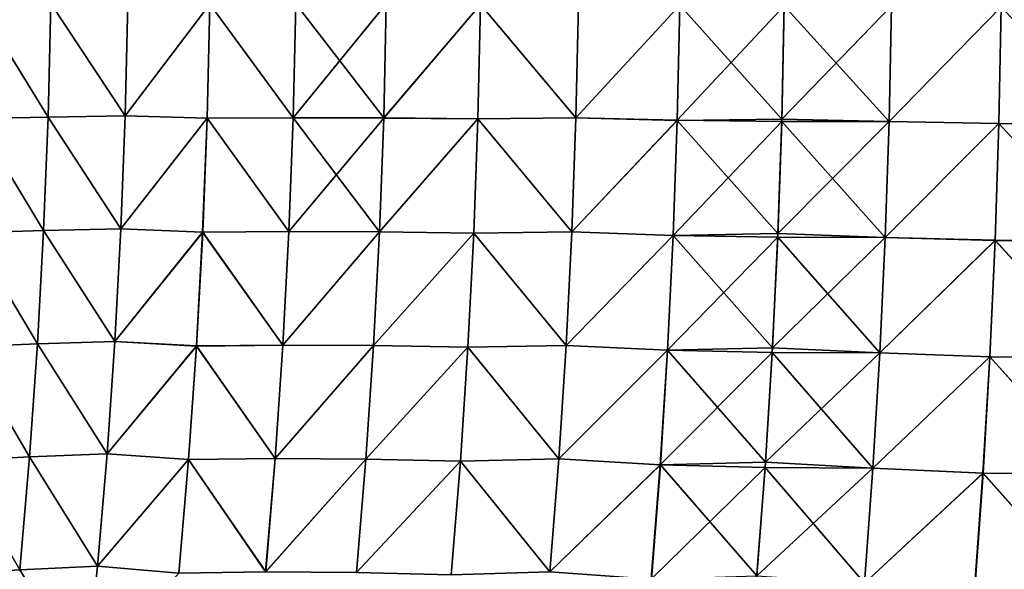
# Model space of a CAD drawing. Header units: metres. Extents: x -24 to 72, y -247 to 22.
# Tile 459 of 573: x 23.75 to 26.36, y -1.8 to -0.34. Entities that reach past the tile are written whole.
import ezdxf

# ---------------------------------------------------------------- set-up
doc = ezdxf.new("R2010")
doc.units = ezdxf.units.M
doc.layers.add('solid_509589_MEDIA_SW0001', color=7, linetype='CONTINUOUS')

msp = doc.modelspace()

# ---------------------------------------------------------------- linework, layer by layer
at = {"layer": 'solid_509589_MEDIA_SW0001'}
for points in [[(23.638378, -0.605914, 61.034565), (23.645548, -0.303087, 61.030777), (23.830126, -0.601779, 61.28418)], [(23.830139, -0.601794, 107.715843), (23.645552, -0.303078, 107.969231), (23.63839, -0.605938, 107.965462)], [(23.645548, -0.303087, 61.030777), (23.837162, -0.301023, 61.28019), (23.830126, -0.601779, 61.28418)], [(23.830139, -0.601794, 107.715843), (23.837166, -0.301008, 107.719818), (23.645552, -0.303078, 107.969231)], [(23.830126, -0.601779, 61.28418), (23.837162, -0.301023, 61.28019), (24.034668, -0.598696, 61.523422)], [(24.034683, -0.598716, 107.476601), (23.837166, -0.301008, 107.719818), (23.830139, -0.601794, 107.715843)], [(23.837162, -0.301023, 61.28019), (24.041573, -0.299484, 61.519226), (24.034668, -0.598696, 61.523422)], [(24.034683, -0.598716, 107.476601), (24.041578, -0.299472, 107.480782), (23.837166, -0.301008, 107.719818)], [(24.034668, -0.598696, 61.523422), (24.041573, -0.299484, 61.519226), (24.25816, -0.302523, 61.747269)], [(24.034668, -0.598696, 61.523422), (24.25816, -0.302523, 61.747269), (24.251192, -0.604763, 61.751801)], [(24.258165, -0.302518, 107.252739), (24.041578, -0.299472, 107.480782), (24.034683, -0.598716, 107.476601)], [(24.251211, -0.604798, 107.248222), (24.258165, -0.302518, 107.252739), (24.034683, -0.598716, 107.476601)], [(24.251192, -0.604763, 61.751801), (24.25816, -0.302523, 61.747269), (24.479609, -0.603738, 61.968369)], [(24.47963, -0.603763, 107.031647), (24.258165, -0.302518, 107.252739), (24.251211, -0.604798, 107.248222)], [(24.25816, -0.302523, 61.747269), (24.486452, -0.302012, 61.963615), (24.479609, -0.603738, 61.968369)], [(24.47963, -0.603763, 107.031647), (24.486458, -0.302003, 107.036392), (24.258165, -0.302518, 107.252739)], [(24.479609, -0.603738, 61.968369), (24.486452, -0.302012, 61.963615), (24.719021, -0.60427, 62.172703)], [(24.725761, -0.302266, 106.832291), (24.486458, -0.302003, 107.036392), (24.47963, -0.603763, 107.031647)], [(24.719044, -0.604286, 106.827309), (24.725761, -0.302266, 106.832291), (24.47963, -0.603763, 107.031647)], [(24.486452, -0.302012, 61.963615), (24.725756, -0.30228, 62.167709), (24.719021, -0.60427, 62.172703)], [(24.719021, -0.60427, 62.172703), (24.725756, -0.30228, 62.167709), (24.975414, -0.303377, 62.358997)], [(24.719021, -0.60427, 62.172703), (24.975414, -0.303377, 62.358997), (24.968769, -0.60646, 62.364246)], [(24.97542, -0.303358, 106.641006), (24.725761, -0.302266, 106.832291), (24.719044, -0.604286, 106.827309)], [(24.968796, -0.606466, 106.635765), (24.97542, -0.303358, 106.641006), (24.719044, -0.604286, 106.827309)], [(24.968769, -0.60646, 62.364246), (24.975414, -0.303377, 62.358997), (25.228354, -0.603957, 62.542324)], [(25.228382, -0.603968, 106.457687), (24.97542, -0.303358, 106.641006), (24.968796, -0.606466, 106.635765)], [(24.975414, -0.303377, 62.358997), (25.234785, -0.302123, 62.536915), (25.228354, -0.603957, 62.542324)], [(25.228382, -0.603968, 106.457687), (25.234793, -0.302108, 106.463089), (24.97542, -0.303358, 106.641006)], [(25.228354, -0.603957, 62.542324), (25.234785, -0.302123, 62.536915), (25.503061, -0.305369, 62.70105)], [(25.228354, -0.603957, 62.542324), (25.503061, -0.305369, 62.70105), (25.496666, -0.610445, 62.706772)], [(25.503069, -0.305377, 106.29895), (25.234793, -0.302108, 106.463089), (25.228382, -0.603968, 106.457687)], [(25.496698, -0.6105, 106.293236), (25.503069, -0.305377, 106.29895), (25.228382, -0.603968, 106.457687)], [(25.496666, -0.610445, 62.706772), (25.503061, -0.305369, 62.70105), (25.779593, -0.306823, 62.850883)], [(25.496666, -0.610445, 62.706772), (25.779593, -0.306823, 62.850883), (25.773331, -0.613355, 62.856838)], [(25.773527, -0.60741, 106.143326), (25.503069, -0.305377, 106.29895), (25.496698, -0.6105, 106.293236)], [(25.773527, -0.60741, 106.143326), (25.779642, -0.303828, 106.149155), (25.503069, -0.305377, 106.29895)], [(25.773331, -0.613355, 62.856838), (25.779593, -0.306823, 62.850883), (26.057545, -0.613923, 62.992134)], [(26.063622, -0.307103, 106.014), (25.779642, -0.303828, 106.149155), (25.773527, -0.60741, 106.143326)], [(26.057583, -0.613956, 106.007874), (26.063622, -0.307103, 106.014), (25.773527, -0.60741, 106.143326)], [(25.779593, -0.306823, 62.850883), (26.063612, -0.307104, 62.986004), (26.057545, -0.613923, 62.992134)], [(26.057545, -0.613923, 62.992134), (26.063612, -0.307104, 62.986004), (26.35429, -0.30977, 63.106091)], [(26.057545, -0.613923, 62.992134), (26.35429, -0.30977, 63.106091), (26.348339, -0.619258, 63.112473)], [(26.354301, -0.309654, 105.893913), (26.063622, -0.307103, 106.014), (26.057583, -0.613956, 106.007874)], [(26.348389, -0.619059, 105.887535), (26.354301, -0.309654, 105.893913), (26.057583, -0.613956, 106.007874)], [(26.348339, -0.619258, 63.112473), (26.35429, -0.30977, 63.106091), (26.645153, -0.620218, 63.217278)], [(26.645206, -0.619905, 105.78273), (26.354301, -0.309654, 105.893913), (26.348389, -0.619059, 105.887535)], [(26.35429, -0.30977, 63.106091), (26.650888, -0.310246, 63.210751), (26.645153, -0.620218, 63.217278)], [(26.645206, -0.619905, 105.78273), (26.650902, -0.310073, 105.789253), (26.354301, -0.309654, 105.893913)], [(23.830126, -0.601779, 61.28418), (24.034668, -0.598696, 61.523422), (24.023146, -0.897568, 61.530426)], [(24.02318, -0.897618, 107.46962), (24.034683, -0.598716, 107.476601), (23.830139, -0.601794, 107.715843)], [(24.023146, -0.897568, 61.530426), (24.034668, -0.598696, 61.523422), (24.251192, -0.604763, 61.751801)], [(24.251211, -0.604798, 107.248222), (24.034683, -0.598716, 107.476601), (24.02318, -0.897618, 107.46962)], [(23.626425, -0.908416, 61.040894), (23.638378, -0.605914, 61.034565), (23.818394, -0.902202, 61.290844)], [(23.818422, -0.902244, 107.709206), (23.63839, -0.605938, 107.965462), (23.62645, -0.908471, 107.95916)], [(23.638378, -0.605914, 61.034565), (23.830126, -0.601779, 61.28418), (23.818394, -0.902202, 61.290844)], [(23.818422, -0.902244, 107.709206), (23.830139, -0.601794, 107.715843), (23.63839, -0.605938, 107.965462)], [(23.818394, -0.902202, 61.290844), (23.830126, -0.601779, 61.28418), (24.023146, -0.897568, 61.530426)], [(24.02318, -0.897618, 107.46962), (23.830139, -0.601794, 107.715843), (23.818422, -0.902244, 107.709206)], [(24.023146, -0.897568, 61.530426), (24.251192, -0.604763, 61.751801), (24.239567, -0.906644, 61.759354)], [(24.239607, -0.906715, 107.240685), (24.251211, -0.604798, 107.248222), (24.02318, -0.897618, 107.46962)], [(24.239567, -0.906644, 61.759354), (24.251192, -0.604763, 61.751801), (24.468185, -0.905097, 61.976295)], [(24.468231, -0.905154, 107.023743), (24.251211, -0.604798, 107.248222), (24.239607, -0.906715, 107.240685)], [(24.251192, -0.604763, 61.751801), (24.479609, -0.603738, 61.968369), (24.468185, -0.905097, 61.976295)], [(24.468231, -0.905154, 107.023743), (24.47963, -0.603763, 107.031647), (24.251211, -0.604798, 107.248222)], [(24.468185, -0.905097, 61.976295), (24.479609, -0.603738, 61.968369), (24.707775, -0.905886, 62.181023)], [(24.719044, -0.604286, 106.827309), (24.47963, -0.603763, 107.031647), (24.468231, -0.905154, 107.023743)], [(24.707827, -0.90593, 106.819008), (24.719044, -0.604286, 106.827309), (24.468231, -0.905154, 107.023743)], [(24.479609, -0.603738, 61.968369), (24.719021, -0.60427, 62.172703), (24.707775, -0.905886, 62.181023)], [(24.707775, -0.905886, 62.181023), (24.719021, -0.60427, 62.172703), (24.968769, -0.60646, 62.364246)], [(24.707775, -0.905886, 62.181023), (24.968769, -0.60646, 62.364246), (24.957672, -0.909163, 62.37299)], [(24.968796, -0.606466, 106.635765), (24.719044, -0.604286, 106.827309), (24.707827, -0.90593, 106.819008)], [(24.957731, -0.90919, 106.627037), (24.968796, -0.606466, 106.635765), (24.707827, -0.90593, 106.819008)], [(24.957672, -0.909163, 62.37299), (24.968769, -0.60646, 62.364246), (25.217606, -0.905413, 62.551334)], [(25.21767, -0.905448, 106.448685), (24.968796, -0.606466, 106.635765), (24.957731, -0.90919, 106.627037)], [(24.968769, -0.60646, 62.364246), (25.228354, -0.603957, 62.542324), (25.217606, -0.905413, 62.551334)], [(25.21767, -0.905448, 106.448685), (25.228382, -0.603968, 106.457687), (24.968796, -0.606466, 106.635765)], [(25.217606, -0.905413, 62.551334), (25.228354, -0.603957, 62.542324), (25.496666, -0.610445, 62.706772)], [(25.217606, -0.905413, 62.551334), (25.496666, -0.610445, 62.706772), (25.485977, -0.915133, 62.716297)], [(25.496698, -0.6105, 106.293236), (25.228382, -0.603968, 106.457687), (25.21767, -0.905448, 106.448685)], [(25.486046, -0.915233, 106.283714), (25.496698, -0.6105, 106.293236), (25.21767, -0.905448, 106.448685)], [(25.485977, -0.915133, 62.716297), (25.496666, -0.610445, 62.706772), (25.773331, -0.613355, 62.856838)], [(25.485977, -0.915133, 62.716297), (25.773331, -0.613355, 62.856838), (25.762859, -0.919495, 62.866753)], [(25.7633, -0.910608, 106.133606), (25.496698, -0.6105, 106.293236), (25.486046, -0.915233, 106.283714)], [(25.7633, -0.910608, 106.133606), (25.773527, -0.60741, 106.143326), (25.496698, -0.6105, 106.293236)], [(25.762859, -0.919495, 62.866753), (25.773331, -0.613355, 62.856838), (26.047396, -0.920355, 63.002335)], [(26.057583, -0.613956, 106.007874), (25.773527, -0.60741, 106.143326), (25.7633, -0.910608, 106.133606)], [(26.047478, -0.920421, 105.997673), (26.057583, -0.613956, 106.007874), (25.7633, -0.910608, 106.133606)], [(25.773331, -0.613355, 62.856838), (26.057545, -0.613923, 62.992134), (26.047396, -0.920355, 63.002335)], [(26.047396, -0.920355, 63.002335), (26.057545, -0.613923, 62.992134), (26.348339, -0.619258, 63.112473)], [(26.047396, -0.920355, 63.002335), (26.348339, -0.619258, 63.112473), (26.338381, -0.928357, 63.123096)], [(26.348389, -0.619059, 105.887535), (26.057583, -0.613956, 106.007874), (26.047478, -0.920421, 105.997673)], [(26.338484, -0.928074, 105.876923), (26.348389, -0.619059, 105.887535), (26.047478, -0.920421, 105.997673)], [(26.338381, -0.928357, 63.123096), (26.348339, -0.619258, 63.112473), (26.635548, -0.92981, 63.228146)], [(26.635662, -0.929354, 105.771881), (26.348389, -0.619059, 105.887535), (26.338484, -0.928074, 105.876923)], [(26.348339, -0.619258, 63.112473), (26.645153, -0.620218, 63.217278), (26.635548, -0.92981, 63.228146)], [(26.635662, -0.929354, 105.771881), (26.645206, -0.619905, 105.78273), (26.348389, -0.619059, 105.887535)], [(23.609684, -1.210517, 61.049778), (23.626425, -0.908416, 61.040894), (23.801958, -1.202214, 61.300186)], [(23.802008, -1.202267, 107.699898), (23.62645, -0.908471, 107.95916), (23.609726, -1.210588, 107.950317)], [(23.626425, -0.908416, 61.040894), (23.818394, -0.902202, 61.290844), (23.801958, -1.202214, 61.300186)], [(23.802008, -1.202267, 107.699898), (23.818422, -0.902244, 107.709206), (23.62645, -0.908471, 107.95916)], [(23.801958, -1.202214, 61.300186), (23.818394, -0.902202, 61.290844), (24.007004, -1.196018, 61.540245)], [(24.007063, -1.196083, 107.459831), (23.818422, -0.902244, 107.709206), (23.802008, -1.202267, 107.699898)], [(23.818394, -0.902202, 61.290844), (24.023146, -0.897568, 61.530426), (24.007004, -1.196018, 61.540245)], [(24.007063, -1.196083, 107.459831), (24.02318, -0.897618, 107.46962), (23.818422, -0.902244, 107.709206)], [(24.007004, -1.196018, 61.540245), (24.023146, -0.897568, 61.530426), (24.239567, -0.906644, 61.759354)], [(24.007004, -1.196018, 61.540245), (24.239567, -0.906644, 61.759354), (24.223272, -1.208077, 61.769939)], [(24.239607, -0.906715, 107.240685), (24.02318, -0.897618, 107.46962), (24.007063, -1.196083, 107.459831)], [(24.223339, -1.208168, 107.230125), (24.239607, -0.906715, 107.240685), (24.007063, -1.196083, 107.459831)], [(24.223272, -1.208077, 61.769939), (24.239567, -0.906644, 61.759354), (24.452171, -1.205999, 61.987392)], [(24.452248, -1.206072, 107.012665), (24.239607, -0.906715, 107.240685), (24.223339, -1.208168, 107.230125)], [(24.239567, -0.906644, 61.759354), (24.468185, -0.905097, 61.976295), (24.452171, -1.205999, 61.987392)], [(24.452248, -1.206072, 107.012665), (24.468231, -0.905154, 107.023743), (24.239607, -0.906715, 107.240685)], [(24.452171, -1.205999, 61.987392), (24.468185, -0.905097, 61.976295), (24.707775, -0.905886, 62.181023)], [(24.452171, -1.205999, 61.987392), (24.707775, -0.905886, 62.181023), (24.692005, -1.207036, 62.192665)], [(24.707827, -0.90593, 106.819008), (24.468231, -0.905154, 107.023743), (24.452248, -1.206072, 107.012665)], [(24.692091, -1.20709, 106.807381), (24.707827, -0.90593, 106.819008), (24.452248, -1.206072, 107.012665)], [(24.692005, -1.207036, 62.192665), (24.707775, -0.905886, 62.181023), (24.957672, -0.909163, 62.37299)], [(24.692005, -1.207036, 62.192665), (24.957672, -0.909163, 62.37299), (24.942104, -1.211387, 62.385223)], [(24.957731, -0.90919, 106.627037), (24.707827, -0.90593, 106.819008), (24.692091, -1.20709, 106.807381)], [(24.942204, -1.211421, 106.614822), (24.957731, -0.90919, 106.627037), (24.692091, -1.20709, 106.807381)], [(24.942104, -1.211387, 62.385223), (24.957672, -0.909163, 62.37299), (25.202524, -1.206391, 62.563938)], [(25.202631, -1.206434, 106.436096), (24.957731, -0.90919, 106.627037), (24.942204, -1.211421, 106.614822)], [(24.957672, -0.909163, 62.37299), (25.217606, -0.905413, 62.551334), (25.202524, -1.206391, 62.563938)], [(25.202631, -1.206434, 106.436096), (25.21767, -0.905448, 106.448685), (24.957731, -0.90919, 106.627037)], [(25.202524, -1.206391, 62.563938), (25.217606, -0.905413, 62.551334), (25.485977, -0.915133, 62.716297)], [(25.486046, -0.915233, 106.283714), (25.21767, -0.905448, 106.448685), (25.202631, -1.206434, 106.436096)], [(25.74893, -1.213307, 106.120018), (25.7633, -0.910608, 106.133606), (25.486046, -0.915233, 106.283714)], [(26.047478, -0.920421, 105.997673), (25.7633, -0.910608, 106.133606), (25.74893, -1.213307, 106.120018)], [(25.202524, -1.206391, 62.563938), (25.485977, -0.915133, 62.716297), (25.47097, -1.219327, 62.729622)], [(25.471085, -1.219457, 106.270401), (25.486046, -0.915233, 106.283714), (25.202631, -1.206434, 106.436096)], [(25.47097, -1.219327, 62.729622), (25.485977, -0.915133, 62.716297), (25.762859, -0.919495, 62.866753)], [(25.47097, -1.219327, 62.729622), (25.762859, -0.919495, 62.866753), (25.74815, -1.225138, 62.880619)], [(25.74893, -1.213307, 106.120018), (25.486046, -0.915233, 106.283714), (25.471085, -1.219457, 106.270401)], [(25.74815, -1.225138, 62.880619), (25.762859, -0.919495, 62.866753), (26.033133, -1.226292, 63.016602)], [(26.033272, -1.226376, 105.983414), (26.047478, -0.920421, 105.997673), (25.74893, -1.213307, 106.120018)], [(25.762859, -0.919495, 62.866753), (26.047396, -0.920355, 63.002335), (26.033133, -1.226292, 63.016602)], [(26.033133, -1.226292, 63.016602), (26.047396, -0.920355, 63.002335), (26.338381, -0.928357, 63.123096)], [(26.033133, -1.226292, 63.016602), (26.338381, -0.928357, 63.123096), (26.324377, -1.236956, 63.137947)], [(26.338484, -0.928074, 105.876923), (26.047478, -0.920421, 105.997673), (26.033272, -1.226376, 105.983414)], [(26.324553, -1.236576, 105.862091), (26.338484, -0.928074, 105.876923), (26.033272, -1.226376, 105.983414)], [(26.324377, -1.236956, 63.137947), (26.338381, -0.928357, 63.123096), (26.622034, -1.238908, 63.24334)], [(26.622231, -1.238297, 105.756706), (26.338484, -0.928074, 105.876923), (26.324553, -1.236576, 105.862091)], [(26.338381, -0.928357, 63.123096), (26.635548, -0.92981, 63.228146), (26.622034, -1.238908, 63.24334)], [(26.622231, -1.238297, 105.756706), (26.635662, -0.929354, 105.771881), (26.338484, -0.928074, 105.876923)], [(23.801958, -1.202214, 61.300186), (24.007004, -1.196018, 61.540245), (23.986233, -1.493977, 61.552872)], [(23.986319, -1.494044, 107.447243), (24.007063, -1.196083, 107.459831), (23.802008, -1.202267, 107.699898)], [(23.986233, -1.493977, 61.552872), (24.007004, -1.196018, 61.540245), (24.223272, -1.208077, 61.769939)], [(24.223339, -1.208168, 107.230125), (24.007063, -1.196083, 107.459831), (23.986319, -1.494044, 107.447243)], [(23.588152, -1.512156, 61.061218), (23.609684, -1.210517, 61.049778), (23.780813, -1.501749, 61.312214)], [(23.780888, -1.501801, 107.687912), (23.609726, -1.210588, 107.950317), (23.588213, -1.51223, 107.938919)], [(23.609684, -1.210517, 61.049778), (23.801958, -1.202214, 61.300186), (23.780813, -1.501749, 61.312214)], [(23.780888, -1.501801, 107.687912), (23.802008, -1.202267, 107.699898), (23.609726, -1.210588, 107.950317)], [(23.780813, -1.501749, 61.312214), (23.801958, -1.202214, 61.300186), (23.986233, -1.493977, 61.552872)], [(23.986319, -1.494044, 107.447243), (23.802008, -1.202267, 107.699898), (23.780888, -1.501801, 107.687912)], [(23.986233, -1.493977, 61.552872), (24.223272, -1.208077, 61.769939), (24.202299, -1.508989, 61.78355)], [(24.202396, -1.509088, 107.216545), (24.223339, -1.208168, 107.230125), (23.986319, -1.494044, 107.447243)], [(24.202299, -1.508989, 61.78355), (24.223272, -1.208077, 61.769939), (24.431553, -1.506367, 62.001656)], [(24.431665, -1.506443, 106.998428), (24.223339, -1.208168, 107.230125), (24.202396, -1.509088, 107.216545)], [(24.223272, -1.208077, 61.769939), (24.452171, -1.205999, 61.987392), (24.431553, -1.506367, 62.001656)], [(24.431665, -1.506443, 106.998428), (24.452248, -1.206072, 107.012665), (24.223339, -1.208168, 107.230125)], [(24.431553, -1.506367, 62.001656), (24.452171, -1.205999, 61.987392), (24.692005, -1.207036, 62.192665)], [(24.431553, -1.506367, 62.001656), (24.692005, -1.207036, 62.192665), (24.671694, -1.507637, 62.20763)], [(24.692091, -1.20709, 106.807381), (24.452248, -1.206072, 107.012665), (24.431665, -1.506443, 106.998428)], [(24.671822, -1.50769, 106.79245), (24.692091, -1.20709, 106.807381), (24.431665, -1.506443, 106.998428)], [(24.671694, -1.507637, 62.20763), (24.692005, -1.207036, 62.192665), (24.942104, -1.211387, 62.385223)], [(24.671694, -1.507637, 62.20763), (24.942104, -1.211387, 62.385223), (24.922049, -1.513048, 62.40094)], [(24.942204, -1.211421, 106.614822), (24.692091, -1.20709, 106.807381), (24.671822, -1.50769, 106.79245)], [(24.922194, -1.513075, 106.599129), (24.942204, -1.211421, 106.614822), (24.671822, -1.50769, 106.79245)], [(24.922049, -1.513048, 62.40094), (24.942104, -1.211387, 62.385223), (25.183086, -1.506805, 62.580128)], [(25.183245, -1.506845, 106.41993), (24.942204, -1.211421, 106.614822), (24.922194, -1.513075, 106.599129)], [(24.942104, -1.211387, 62.385223), (25.202524, -1.206391, 62.563938), (25.183086, -1.506805, 62.580128)], [(25.183245, -1.506845, 106.41993), (25.202631, -1.206434, 106.436096), (24.942204, -1.211421, 106.614822)], [(25.183086, -1.506805, 62.580128), (25.202524, -1.206391, 62.563938), (25.47097, -1.219327, 62.729622)], [(25.183086, -1.506805, 62.580128), (25.47097, -1.219327, 62.729622), (25.451622, -1.522939, 62.746731)], [(25.471085, -1.219457, 106.270401), (25.202631, -1.206434, 106.436096), (25.183245, -1.506845, 106.41993)], [(25.45179, -1.523086, 106.253304), (25.471085, -1.219457, 106.270401), (25.183245, -1.506845, 106.41993)], [(25.451622, -1.522939, 62.746731), (25.47097, -1.219327, 62.729622), (25.74815, -1.225138, 62.880619)], [(25.451622, -1.522939, 62.746731), (25.74815, -1.225138, 62.880619), (25.729176, -1.53019, 62.898422)], [(25.730387, -1.515417, 106.10257), (25.471085, -1.219457, 106.270401), (25.45179, -1.523086, 106.253304)], [(25.730387, -1.515417, 106.10257), (25.74893, -1.213307, 106.120018), (25.471085, -1.219457, 106.270401)], [(25.729176, -1.53019, 62.898422), (25.74815, -1.225138, 62.880619), (26.014729, -1.531638, 63.034916)], [(26.033272, -1.226376, 105.983414), (25.74893, -1.213307, 106.120018), (25.730387, -1.515417, 106.10257)], [(25.74815, -1.225138, 62.880619), (26.033133, -1.226292, 63.016602), (26.014729, -1.531638, 63.034916)], [(26.014933, -1.531729, 105.965111), (26.033272, -1.226376, 105.983414), (25.730387, -1.515417, 106.10257)], [(26.014729, -1.531638, 63.034916), (26.033133, -1.226292, 63.016602), (26.324377, -1.236956, 63.137947)], [(26.014729, -1.531638, 63.034916), (26.324377, -1.236956, 63.137947), (26.306295, -1.544955, 63.157013)], [(26.324553, -1.236576, 105.862091), (26.033272, -1.226376, 105.983414), (26.014933, -1.531729, 105.965111)], [(26.306557, -1.544467, 105.84304), (26.324553, -1.236576, 105.862091), (26.014933, -1.531729, 105.965111)], [(26.306295, -1.544955, 63.157013), (26.324377, -1.236956, 63.137947), (26.604578, -1.547413, 63.26284)], [(26.604872, -1.546637, 105.737228), (26.324553, -1.236576, 105.862091), (26.306557, -1.544467, 105.84304)], [(26.324377, -1.236956, 63.137947), (26.622034, -1.238908, 63.24334), (26.604578, -1.547413, 63.26284)], [(26.604872, -1.546637, 105.737228), (26.622231, -1.238297, 105.756706), (26.324553, -1.236576, 105.862091)], [(23.561823, -1.813275, 61.075218), (23.588152, -1.512156, 61.061218), (23.754953, -1.800747, 61.326923)], [(23.755054, -1.800791, 107.673256), (23.588213, -1.51223, 107.938919), (23.561907, -1.813346, 107.924973)], [(23.588152, -1.512156, 61.061218), (23.780813, -1.501749, 61.312214), (23.754953, -1.800747, 61.326923)], [(23.755054, -1.800791, 107.673256), (23.780888, -1.501801, 107.687912), (23.588213, -1.51223, 107.938919)], [(23.754953, -1.800747, 61.326923), (23.780813, -1.501749, 61.312214), (23.960825, -1.791382, 61.56831)], [(23.960939, -1.791444, 107.431847), (23.780888, -1.501801, 107.687912), (23.755054, -1.800791, 107.673256)], [(23.780813, -1.501749, 61.312214), (23.986233, -1.493977, 61.552872), (23.960825, -1.791382, 61.56831)], [(23.960939, -1.791444, 107.431847), (23.986319, -1.494044, 107.447243), (23.780888, -1.501801, 107.687912)], [(23.960825, -1.791382, 61.56831), (23.986233, -1.493977, 61.552872), (24.202299, -1.508989, 61.78355)], [(23.960825, -1.791382, 61.56831), (24.202299, -1.508989, 61.78355), (24.176638, -1.809311, 61.800179)], [(24.202396, -1.509088, 107.216545), (23.986319, -1.494044, 107.447243), (23.960939, -1.791444, 107.431847)], [(24.176769, -1.809411, 107.199959), (24.202396, -1.509088, 107.216545), (23.960939, -1.791444, 107.431847)], [(24.176638, -1.809311, 61.800179), (24.202299, -1.508989, 61.78355), (24.406321, -1.806129, 62.019077)], [(24.406471, -1.806201, 106.981041), (24.202396, -1.509088, 107.216545), (24.176769, -1.809411, 107.199959)], [(24.202299, -1.508989, 61.78355), (24.431553, -1.506367, 62.001656), (24.406321, -1.806129, 62.019077)], [(24.406471, -1.806201, 106.981041), (24.431665, -1.506443, 106.998428), (24.202396, -1.509088, 107.216545)], [(24.406321, -1.806129, 62.019077), (24.431553, -1.506367, 62.001656), (24.671694, -1.507637, 62.20763)], [(24.406321, -1.806129, 62.019077), (24.671694, -1.507637, 62.20763), (24.646828, -1.807615, 62.225899)], [(24.671822, -1.50769, 106.79245), (24.431665, -1.506443, 106.998428), (24.406471, -1.806201, 106.981041)], [(24.647001, -1.80766, 106.774208), (24.671822, -1.50769, 106.79245), (24.406471, -1.806201, 106.981041)], [(24.646828, -1.807615, 62.225899), (24.671694, -1.507637, 62.20763), (24.922049, -1.513048, 62.40094)], [(24.922194, -1.513075, 106.599129), (24.671822, -1.50769, 106.79245), (24.647001, -1.80766, 106.774208)], [(24.922049, -1.513048, 62.40094), (25.183086, -1.506805, 62.580128), (25.159273, -1.806574, 62.599888)], [(25.159489, -1.806603, 106.400192), (25.183245, -1.506845, 106.41993), (24.922194, -1.513075, 106.599129)], [(25.159273, -1.806574, 62.599888), (25.183086, -1.506805, 62.580128), (25.451622, -1.522939, 62.746731)], [(25.45179, -1.523086, 106.253304), (25.183245, -1.506845, 106.41993), (25.159489, -1.806603, 106.400192)], [(24.646828, -1.807615, 62.225899), (24.922049, -1.513048, 62.40094), (24.897488, -1.814067, 62.420124)], [(24.897684, -1.814081, 106.579964), (24.922194, -1.513075, 106.599129), (24.647001, -1.80766, 106.774208)], [(24.897488, -1.814067, 62.420124), (24.922049, -1.513048, 62.40094), (25.159273, -1.806574, 62.599888)], [(25.159489, -1.806603, 106.400192), (24.922194, -1.513075, 106.599129), (24.897684, -1.814081, 106.579964)], [(25.159273, -1.806574, 62.599888), (25.451622, -1.522939, 62.746731), (25.42791, -1.825881, 62.767612)], [(25.428137, -1.826038, 106.232445), (25.45179, -1.523086, 106.253304), (25.159489, -1.806603, 106.400192)], [(25.42791, -1.825881, 62.767612), (25.451622, -1.522939, 62.746731), (25.729176, -1.53019, 62.898422)], [(25.42791, -1.825881, 62.767612), (25.729176, -1.53019, 62.898422), (25.705915, -1.834561, 62.920143)], [(25.707647, -1.816857, 106.081284), (25.45179, -1.523086, 106.253304), (25.428137, -1.826038, 106.232445)], [(25.707647, -1.816857, 106.081284), (25.730387, -1.515417, 106.10257), (25.45179, -1.523086, 106.253304)], [(25.705915, -1.834561, 62.920143), (25.729176, -1.53019, 62.898422), (25.992153, -1.836301, 63.057259)], [(26.014933, -1.531729, 105.965111), (25.730387, -1.515417, 106.10257), (25.707647, -1.816857, 106.081284)], [(25.99243, -1.836393, 105.942772), (26.014933, -1.531729, 105.965111), (25.707647, -1.816857, 106.081284)], [(25.729176, -1.53019, 62.898422), (26.014729, -1.531638, 63.034916), (25.992153, -1.836301, 63.057259)], [(25.992153, -1.836301, 63.057259), (26.014729, -1.531638, 63.034916), (26.306295, -1.544955, 63.157013)], [(26.306557, -1.544467, 105.84304), (26.014933, -1.531729, 105.965111), (25.99243, -1.836393, 105.942772)], [(25.992153, -1.836301, 63.057259), (26.306295, -1.544955, 63.157013), (26.284109, -1.852261, 63.180271)], [(26.284466, -1.851659, 105.819809), (26.306557, -1.544467, 105.84304), (25.99243, -1.836393, 105.942772)], [(26.284109, -1.852261, 63.180271), (26.306295, -1.544955, 63.157013), (26.583145, -1.855227, 63.286633)], [(26.583548, -1.854282, 105.71347), (26.306557, -1.544467, 105.84304), (26.284466, -1.851659, 105.819809)], [(26.306295, -1.544955, 63.157013), (26.604578, -1.547413, 63.26284), (26.583145, -1.855227, 63.286633)], [(26.583548, -1.854282, 105.71347), (26.604872, -1.546637, 105.737228), (26.306557, -1.544467, 105.84304)], [(23.754953, -1.800747, 61.326923), (23.960825, -1.791382, 61.56831), (23.930779, -2.088167, 61.586552)], [(23.930925, -2.088222, 107.413651), (23.960939, -1.791444, 107.431847), (23.755054, -1.800791, 107.673256)], [(23.930779, -2.088167, 61.586552), (23.960825, -1.791382, 61.56831), (24.176638, -1.809311, 61.800179)], [(24.176769, -1.809411, 107.199959), (23.960939, -1.791444, 107.431847), (23.930925, -2.088222, 107.413651)]]:
    msp.add_3dface(points, dxfattribs=at)

doc.saveas('drawing.dxf')
